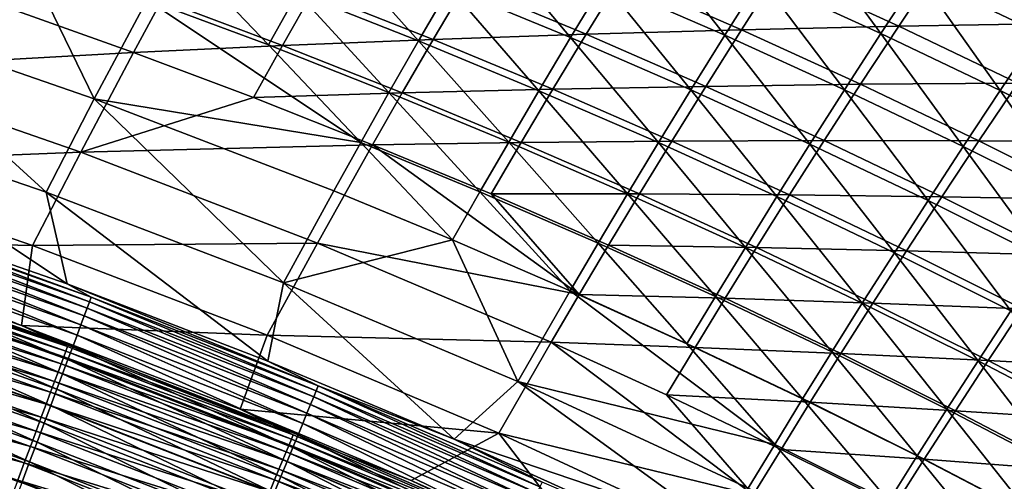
# Model space of a CAD drawing. Header units: metres. Extents: x 0 to 1400, y -1400 to 0.
# Tile 293 of 338: x 1022 to 1076, y -152 to -127. Entities that reach past the tile are written whole.
import ezdxf

# ---------------------------------------------------------------- set-up
doc = ezdxf.new("R2010")
doc.units = ezdxf.units.M

msp = doc.modelspace()

# ---------------------------------------------------------------- linework, layer by layer
at = {"layer": 'None'}
for points in [[(1073.087402, -121.356125, -144.19429), (1077.443481, -127.739746, -172.102493), (1070.919067, -124.619759, -172.106033)], [(1073.087402, -121.356125, -144.19429), (1079.647217, -124.497505, -144.191177), (1077.443481, -127.739746, -172.102493)], [(1062.30835, -124.789925, -200.043137), (1064.340454, -121.612755, -172.109711), (1068.85083, -127.77726, -200.039108)], [(1068.85083, -127.77726, -200.039108), (1064.340454, -121.612755, -172.109711), (1070.919067, -124.619759, -172.106033)], [(1045.435791, -125.265617, -255.973373), (1047.207642, -122.260429, -228.004379), (1052.006592, -127.993942, -255.968719)], [(1052.006592, -127.993942, -255.968719), (1047.207642, -122.260429, -228.004379), (1053.814575, -125.005653, -227.999832)], [(1060.372437, -127.862518, -227.995422), (1053.814575, -125.005653, -227.999832), (1055.714233, -121.914902, -200.047302)], [(1055.714233, -121.914902, -200.047302), (1062.30835, -124.789925, -200.043137), (1060.372437, -127.862518, -227.995422)], [(1038.818359, -122.648277, -255.978165), (1043.75, -128.171051, -283.955872), (1037.168091, -125.569641, -283.960602)], [(1038.818359, -122.648277, -255.978165), (1045.435791, -125.265617, -255.973373), (1043.75, -128.171051, -283.955872)], [(1030.541626, -123.078568, -283.965485), (1035.597412, -128.394531, -311.952576), (1029.005493, -125.918747, -311.957245)], [(1030.541626, -123.078568, -283.965485), (1037.168091, -125.569641, -283.960602), (1035.597412, -128.394531, -311.952576)], [(1022.371277, -123.552696, -311.962067), (1026.144165, -131.325607, -367.952698), (1012.962952, -126.7631, -367.960938)], [(1029.005493, -125.918747, -311.957245), (1026.144165, -131.325607, -367.952698), (1022.371277, -123.552696, -311.962067)], [(1078.485596, -127.226852, -143.757004), (1080.792358, -123.87529, -115.856621), (1071.991699, -124.110008, -143.760651)], [(1063.312744, -124.392944, -171.690491), (1054.75647, -124.721123, -199.642014), (1061.279785, -127.571938, -199.637146)], [(1069.822876, -127.375702, -171.686188), (1063.312744, -124.392944, -171.690491), (1061.279785, -127.571938, -199.637146)], [(1071.991699, -124.110008, -143.760651), (1063.312744, -124.392944, -171.690491), (1069.822876, -127.375702, -171.686188)], [(1078.485596, -127.226852, -143.757004), (1071.991699, -124.110008, -143.760651), (1069.822876, -127.375702, -171.686188)], [(1046.322144, -125.092514, -227.612457), (1038.006958, -125.506042, -255.598633), (1044.549072, -128.099243, -255.593155)], [(1052.855835, -127.813538, -227.607193), (1046.322144, -125.092514, -227.612457), (1044.549072, -128.099243, -255.593155)], [(1054.75647, -124.721123, -199.642014), (1046.322144, -125.092514, -227.612457), (1052.855835, -127.813538, -227.607193)], [(1052.006592, -127.993942, -255.968719), (1053.814575, -125.005653, -227.999832), (1058.52832, -130.83345, -255.964218)], [(1061.279785, -127.571938, -199.637146), (1054.75647, -124.721123, -199.642014), (1052.855835, -127.813538, -227.607193)], [(1053.814575, -125.005653, -227.999832), (1060.372437, -127.862518, -227.995422), (1058.52832, -130.83345, -255.964218)], [(1062.30835, -124.789925, -200.043137), (1066.878662, -130.831253, -227.99118), (1060.372437, -127.862518, -227.995422)], [(1062.30835, -124.789925, -200.043137), (1068.85083, -127.77726, -200.039108), (1066.878662, -130.831253, -227.99118)], [(1075.339355, -130.877151, -200.035233), (1068.85083, -127.77726, -200.039108), (1070.919067, -124.619759, -172.106033)], [(1070.919067, -124.619759, -172.106033), (1077.443481, -127.739746, -172.102493), (1075.339355, -130.877151, -200.035233)], [(1038.006958, -125.506042, -255.598633), (1029.806641, -125.961815, -283.59726), (1036.355469, -128.428864, -283.591766)], [(1037.168091, -125.569641, -283.960602), (1042.14502, -130.980194, -311.948029), (1035.597412, -128.394531, -311.952576)], [(1044.549072, -128.099243, -255.593155), (1038.006958, -125.506042, -255.598633), (1036.355469, -128.428864, -283.591766)], [(1037.168091, -125.569641, -283.960602), (1043.75, -128.171051, -283.955872), (1042.14502, -130.980194, -311.948029)], [(1043.75, -128.171051, -283.955872), (1045.435791, -125.265617, -255.973373), (1050.285278, -130.88298, -283.951263)], [(1050.285278, -130.88298, -283.951263), (1045.435791, -125.265617, -255.973373), (1052.006592, -127.993942, -255.968719)], [(1029.806641, -125.961815, -283.59726), (1021.714844, -126.461197, -311.605164), (1028.269409, -128.803482, -311.599823)], [(1040.615356, -133.696564, -339.94577), (1026.144165, -131.325607, -367.952698), (1029.005493, -125.918747, -311.957245)], [(1036.355469, -128.428864, -283.591766), (1029.806641, -125.961815, -283.59726), (1028.269409, -128.803482, -311.599823)], [(1035.597412, -128.394531, -311.952576), (1040.615356, -133.696564, -339.94577), (1029.005493, -125.918747, -311.957245)], [(1028.269409, -128.803482, -311.599823), (1021.714844, -126.461197, -311.605164), (1012.386963, -129.698395, -367.633026)], [(1010.449646, -131.900223, -423.953583), (1012.962952, -126.7631, -367.960938), (1023.52301, -136.396362, -423.947693)], [(1012.962952, -126.7631, -367.960938), (1026.144165, -131.325607, -367.952698), (1023.52301, -136.396362, -423.947693)], [(1078.485596, -127.226852, -143.757004), (1069.822876, -127.375702, -171.686188), (1076.281372, -130.471115, -171.682022)], [(1061.279785, -127.571938, -199.637146), (1052.855835, -127.813538, -227.607193), (1059.342896, -130.646149, -227.602081)], [(1067.753906, -130.534973, -199.632431), (1061.279785, -127.571938, -199.637146), (1059.342896, -130.646149, -227.602081)], [(1069.822876, -127.375702, -171.686188), (1061.279785, -127.571938, -199.637146), (1067.753906, -130.534973, -199.632431)], [(1068.85083, -127.77726, -200.039108), (1073.331055, -133.912048, -227.987076), (1066.878662, -130.831253, -227.99118)], [(1076.281372, -130.471115, -171.682022), (1069.822876, -127.375702, -171.686188), (1067.753906, -130.534973, -199.632431)], [(1073.331055, -133.912048, -227.987076), (1068.85083, -127.77726, -200.039108), (1075.339355, -130.877151, -200.035233)], [(1077.443481, -127.739746, -172.102493), (1081.771484, -134.089813, -200.031525), (1075.339355, -130.877151, -200.035233)], [(1044.549072, -128.099243, -255.593155), (1036.355469, -128.428864, -283.591766), (1042.862061, -131.006119, -283.586395)], [(1042.14502, -130.980194, -311.948029), (1043.75, -128.171051, -283.955872), (1048.645752, -133.675934, -311.943634)], [(1051.046753, -130.803329, -255.58783), (1044.549072, -128.099243, -255.593155), (1042.862061, -131.006119, -283.586395)], [(1048.645752, -133.675934, -311.943634), (1043.75, -128.171051, -283.955872), (1050.285278, -130.88298, -283.951263)], [(1052.855835, -127.813538, -227.607193), (1044.549072, -128.099243, -255.593155), (1051.046753, -130.803329, -255.58783)], [(1056.771484, -133.705612, -283.946808), (1050.285278, -130.88298, -283.951263), (1052.006592, -127.993942, -255.968719)], [(1059.342896, -130.646149, -227.602081), (1052.855835, -127.813538, -227.607193), (1051.046753, -130.803329, -255.58783)], [(1052.006592, -127.993942, -255.968719), (1058.52832, -130.83345, -255.964218), (1056.771484, -133.705612, -283.946808)], [(1058.52832, -130.83345, -255.964218), (1060.372437, -127.862518, -227.995422), (1064.998535, -133.784332, -255.959869)], [(1060.372437, -127.862518, -227.995422), (1066.878662, -130.831253, -227.99118), (1064.998535, -133.784332, -255.959869)], [(1028.269409, -128.803482, -311.599823), (1012.386963, -129.698395, -367.633026), (1025.406982, -134.214096, -367.624512)], [(1034.783813, -131.255249, -311.594635), (1028.269409, -128.803482, -311.599823), (1025.406982, -134.214096, -367.624512)], [(1036.355469, -128.428864, -283.591766), (1028.269409, -128.803482, -311.599823), (1034.783813, -131.255249, -311.594635)], [(1042.862061, -131.006119, -283.586395), (1036.355469, -128.428864, -283.591766), (1034.783813, -131.255249, -311.594635)], [(1035.597412, -128.394531, -311.952576), (1042.14502, -130.980194, -311.948029), (1040.615356, -133.696564, -339.94577)], [(1025.406982, -134.214096, -367.624512), (1012.386963, -129.698395, -367.633026), (1009.875305, -134.840546, -423.667816)], [(1040.615356, -133.696564, -339.94577), (1042.14502, -130.980194, -311.948029), (1047.08313, -136.375977, -339.94165)], [(1047.08313, -136.375977, -339.94165), (1042.14502, -130.980194, -311.948029), (1048.645752, -133.675934, -311.943634)], [(1051.046753, -130.803329, -255.58783), (1042.862061, -131.006119, -283.586395), (1049.324219, -133.693771, -283.581177)], [(1050.285278, -130.88298, -283.951263), (1055.097534, -136.481873, -311.939362), (1048.645752, -133.675934, -311.943634)], [(1057.497681, -133.61853, -255.582657), (1051.046753, -130.803329, -255.58783), (1049.324219, -133.693771, -283.581177)], [(1055.097534, -136.481873, -311.939362), (1050.285278, -130.88298, -283.951263), (1056.771484, -133.705612, -283.946808)], [(1059.342896, -130.646149, -227.602081), (1051.046753, -130.803329, -255.58783), (1057.497681, -133.61853, -255.582657)], [(1058.52832, -130.83345, -255.964218), (1063.206421, -136.639114, -283.942535), (1056.771484, -133.705612, -283.946808)], [(1065.780762, -133.590515, -227.597122), (1059.342896, -130.646149, -227.602081), (1057.497681, -133.61853, -255.582657)], [(1058.52832, -130.83345, -255.964218), (1064.998535, -133.784332, -255.959869), (1063.206421, -136.639114, -283.942535)], [(1067.753906, -130.534973, -199.632431), (1059.342896, -130.646149, -227.602081), (1065.780762, -133.590515, -227.597122)], [(1066.878662, -130.831253, -227.99118), (1071.415161, -136.846786, -255.955688), (1064.998535, -133.784332, -255.959869)], [(1074.176514, -133.610229, -199.627869), (1067.753906, -130.534973, -199.632431), (1065.780762, -133.590515, -227.597122)], [(1066.878662, -130.831253, -227.99118), (1073.331055, -133.912048, -227.987076), (1071.415161, -136.846786, -255.955688)], [(1074.176514, -133.610229, -199.627869), (1076.281372, -130.471115, -171.682022), (1067.753906, -130.534973, -199.632431)], [(1079.727295, -137.105148, -227.983154), (1073.331055, -133.912048, -227.987076), (1075.339355, -130.877151, -200.035233)], [(1082.685669, -133.679092, -171.678009), (1076.281372, -130.471115, -171.682022), (1074.176514, -133.610229, -199.627869)], [(1075.339355, -130.877151, -200.035233), (1081.771484, -134.089813, -200.031525), (1079.727295, -137.105148, -227.983154)], [(1023.52301, -136.396362, -423.947693), (1026.144165, -131.325607, -367.952698), (1036.425415, -141.324814, -423.942078)], [(1041.255981, -133.816742, -311.589539), (1034.783813, -131.255249, -311.594635), (1025.406982, -134.214096, -367.624512)], [(1026.144165, -131.325607, -367.952698), (1039.155884, -136.323639, -367.944916), (1036.425415, -141.324814, -423.942078)], [(1039.155884, -136.323639, -367.944916), (1026.144165, -131.325607, -367.952698), (1040.615356, -133.696564, -339.94577)], [(1042.862061, -131.006119, -283.586395), (1034.783813, -131.255249, -311.594635), (1041.255981, -133.816742, -311.589539)], [(1049.324219, -133.693771, -283.581177), (1042.862061, -131.006119, -283.586395), (1041.255981, -133.816742, -311.589539)], [(1010.112, -136.317764, -469.019867), (1010.449646, -131.900223, -423.953583), (1024.676758, -141.37825, -468.996429)], [(1010.449646, -131.900223, -423.953583), (1023.52301, -136.396362, -423.947693), (1024.676758, -141.37825, -468.996429)], [(1057.497681, -133.61853, -255.582657), (1049.324219, -133.693771, -283.581177), (1055.739746, -136.49202, -283.576111)], [(1063.899536, -136.544983, -255.577652), (1057.497681, -133.61853, -255.582657), (1055.739746, -136.49202, -283.576111)], [(1065.780762, -133.590515, -227.597122), (1057.497681, -133.61853, -255.582657), (1063.899536, -136.544983, -255.577652)], [(1072.167236, -136.646622, -227.592346), (1065.780762, -133.590515, -227.597122), (1063.899536, -136.544983, -255.577652)], [(1074.176514, -133.610229, -199.627869), (1065.780762, -133.590515, -227.597122), (1072.167236, -136.646622, -227.592346)], [(1080.545044, -136.797607, -199.623489), (1074.176514, -133.610229, -199.627869), (1072.167236, -136.646622, -227.592346)], [(1080.545044, -136.797607, -199.623489), (1082.685669, -133.679092, -171.678009), (1074.176514, -133.610229, -199.627869)], [(1041.255981, -133.816742, -311.589539), (1025.406982, -134.214096, -367.624512), (1038.265991, -139.163971, -367.616425)], [(1041.255981, -133.816742, -311.589539), (1038.265991, -139.163971, -367.616425), (1052.468506, -141.954498, -339.591309)], [(1039.155884, -136.323639, -367.944916), (1040.615356, -133.696564, -339.94577), (1045.592529, -138.986298, -367.941193)], [(1045.592529, -138.986298, -367.941193), (1040.615356, -133.696564, -339.94577), (1047.08313, -136.375977, -339.94165)], [(1049.324219, -133.693771, -283.581177), (1041.255981, -133.816742, -311.589539), (1047.683716, -136.488144, -311.584625)], [(1047.683716, -136.488144, -311.584625), (1041.255981, -133.816742, -311.589539), (1052.468506, -141.954498, -339.591309)], [(1048.645752, -133.675934, -311.943634), (1053.501953, -139.165115, -339.937683), (1047.08313, -136.375977, -339.94165)], [(1055.739746, -136.49202, -283.576111), (1049.324219, -133.693771, -283.581177), (1047.683716, -136.488144, -311.584625)], [(1055.097534, -136.481873, -311.939362), (1053.501953, -139.165115, -339.937683), (1048.645752, -133.675934, -311.943634)], [(1061.498047, -139.398178, -311.935242), (1055.097534, -136.481873, -311.939362), (1056.771484, -133.705612, -283.946808)], [(1056.771484, -133.705612, -283.946808), (1063.206421, -136.639114, -283.942535), (1061.498047, -139.398178, -311.935242)], [(1064.998535, -133.784332, -255.959869), (1069.587646, -139.68367, -283.938385), (1063.206421, -136.639114, -283.942535)], [(1064.998535, -133.784332, -255.959869), (1071.415161, -136.846786, -255.955688), (1069.587646, -139.68367, -283.938385)], [(1073.331055, -133.912048, -227.987076), (1077.775635, -140.021011, -255.951675), (1071.415161, -136.846786, -255.955688)], [(1077.775635, -140.021011, -255.951675), (1073.331055, -133.912048, -227.987076), (1079.727295, -137.105148, -227.983154)], [(1022.787659, -139.290298, -423.663025), (1025.406982, -134.214096, -367.624512), (1009.875305, -134.840546, -423.667816)], [(1025.406982, -134.214096, -367.624512), (1022.787659, -139.290298, -423.663025), (1038.265991, -139.163971, -367.616425)], [(1009.875305, -134.840546, -423.667816), (1008.580505, -138.960403, -468.741119), (1022.787659, -139.290298, -423.663025)], [(1010.112, -136.317764, -469.019867), (1025.979614, -142.09877, -470.720398), (1013.510193, -137.678253, -470.73996)], [(1010.112, -136.317764, -469.019867), (1024.676758, -141.37825, -468.996429), (1025.979614, -142.09877, -470.720398)], [(1036.425415, -141.324814, -423.942078), (1039.155884, -136.323639, -367.944916), (1045.592529, -138.986298, -367.941193)], [(1024.676758, -141.37825, -468.996429), (1023.52301, -136.396362, -423.947693), (1035.572632, -145.579498, -468.978241)], [(1023.52301, -136.396362, -423.947693), (1036.425415, -141.324814, -423.942078), (1035.572632, -145.579498, -468.978241)], [(1047.08313, -136.375977, -339.94165), (1051.980103, -141.758209, -367.937592), (1045.592529, -138.986298, -367.941193)], [(1053.501953, -139.165115, -339.937683), (1051.980103, -141.758209, -367.937592), (1047.08313, -136.375977, -339.94165)], [(1055.739746, -136.49202, -283.576111), (1047.683716, -136.488144, -311.584625), (1054.064819, -139.269669, -311.579834)], [(1054.064819, -139.269669, -311.579834), (1047.683716, -136.488144, -311.584625), (1052.468506, -141.954498, -339.591309)], [(1053.501953, -139.165115, -339.937683), (1055.097534, -136.481873, -311.939362), (1059.869385, -142.064117, -339.933838)], [(1062.106201, -139.401047, -283.571198), (1055.739746, -136.49202, -283.576111), (1054.064819, -139.269669, -311.579834)], [(1059.869385, -142.064117, -339.933838), (1055.097534, -136.481873, -311.939362), (1061.498047, -139.398178, -311.935242)], [(1063.899536, -136.544983, -255.577652), (1055.739746, -136.49202, -283.576111), (1062.106201, -139.401047, -283.571198)], [(1063.206421, -136.639114, -283.942535), (1067.844971, -142.425018, -311.931305), (1061.498047, -139.398178, -311.935242)], [(1070.250122, -139.582672, -255.572815), (1063.899536, -136.544983, -255.577652), (1062.106201, -139.401047, -283.571198)], [(1063.206421, -136.639114, -283.942535), (1069.587646, -139.68367, -283.938385), (1067.844971, -142.425018, -311.931305)], [(1070.250122, -139.582672, -255.572815), (1072.167236, -136.646622, -227.592346), (1063.899536, -136.544983, -255.577652)], [(1071.415161, -136.846786, -255.955688), (1075.912842, -142.839462, -283.934418), (1069.587646, -139.68367, -283.938385)], [(1078.499878, -139.814362, -227.587738), (1072.167236, -136.646622, -227.592346), (1070.250122, -139.582672, -255.572815)], [(1071.415161, -136.846786, -255.955688), (1077.775635, -140.021011, -255.951675), (1075.912842, -142.839462, -283.934418)], [(1072.167236, -136.646622, -227.592346), (1078.499878, -139.814362, -227.587738), (1080.545044, -136.797607, -199.623489)], [(1013.419556, -137.947189, -472.467743), (1013.510193, -137.678253, -470.73996), (1025.880493, -142.363907, -472.448975)], [(1013.510193, -137.678253, -470.73996), (1025.979614, -142.09877, -470.720398), (1025.880493, -142.363907, -472.448975)], [(1013.162231, -138.710999, -475.883057), (1013.303467, -138.291779, -474.183533), (1025.598755, -143.117706, -475.865997)], [(1025.753418, -142.703888, -474.165619), (1013.303467, -138.291779, -474.183533), (1013.419556, -137.947189, -472.467743)], [(1013.303467, -138.291779, -474.183533), (1025.753418, -142.703888, -474.165619), (1025.598755, -143.117706, -475.865997)], [(1025.880493, -142.363907, -472.448975), (1025.753418, -142.703888, -474.165619), (1013.419556, -137.947189, -472.467743)], [(1022.19519, -143.649826, -468.720825), (1008.580505, -138.960403, -468.741119), (1024.695313, -144.790726, -470.306152)], [(1024.695313, -144.790726, -470.306152), (1008.580505, -138.960403, -468.741119), (1012.299377, -140.405319, -470.324188)], [(1008.580505, -138.960403, -468.741119), (1022.19519, -143.649826, -468.720825), (1022.787659, -139.290298, -423.663025)], [(1025.41687, -143.604324, -477.545868), (1012.996216, -139.203812, -477.562012), (1013.162231, -138.710999, -475.883057)], [(1025.598755, -143.117706, -475.865997), (1025.41687, -143.604324, -477.545868), (1013.162231, -138.710999, -475.883057)], [(1045.592529, -138.986298, -367.941193), (1049.13916, -146.686447, -423.936798), (1036.425415, -141.324814, -423.942078)], [(1051.980103, -141.758209, -367.937592), (1049.13916, -146.686447, -423.936798), (1045.592529, -138.986298, -367.941193)], [(1012.805664, -139.769211, -479.216156), (1012.996216, -139.203812, -477.562012), (1025.20813, -144.162766, -479.200897)], [(1012.996216, -139.203812, -477.562012), (1025.41687, -143.604324, -477.545868), (1025.20813, -144.162766, -479.200897)], [(1022.787659, -139.290298, -423.663025), (1022.19519, -143.649826, -468.720825), (1035.537354, -144.170822, -423.658508)], [(1038.265991, -139.163971, -367.616425), (1022.787659, -139.290298, -423.663025), (1035.537354, -144.170822, -423.658508)], [(1038.265991, -139.163971, -367.616425), (1035.537354, -144.170822, -423.658508), (1050.946411, -144.549683, -367.608765)], [(1052.468506, -141.954498, -339.591309), (1038.265991, -139.163971, -367.616425), (1050.946411, -144.549683, -367.608765)], [(1051.980103, -141.758209, -367.937592), (1053.501953, -139.165115, -339.937683), (1058.316284, -144.639511, -367.934113)], [(1060.396973, -142.161438, -311.575195), (1054.064819, -139.269669, -311.579834), (1052.468506, -141.954498, -339.591309)], [(1053.501953, -139.165115, -339.937683), (1059.869385, -142.064117, -339.933838), (1058.316284, -144.639511, -367.934113)], [(1062.106201, -139.401047, -283.571198), (1054.064819, -139.269669, -311.579834), (1060.396973, -142.161438, -311.575195)], [(1066.183228, -145.073135, -339.930145), (1059.869385, -142.064117, -339.933838), (1061.498047, -139.398178, -311.935242)], [(1068.421509, -142.420776, -283.566467), (1062.106201, -139.401047, -283.571198), (1060.396973, -142.161438, -311.575195)], [(1061.498047, -139.398178, -311.935242), (1067.844971, -142.425018, -311.931305), (1066.183228, -145.073135, -339.930145)], [(1070.250122, -139.582672, -255.572815), (1062.106201, -139.401047, -283.571198), (1068.421509, -142.420776, -283.566467)], [(1012.805664, -139.769211, -479.216156), (1024.973022, -144.792007, -480.826782), (1012.591064, -140.406174, -480.841125)], [(1012.805664, -139.769211, -479.216156), (1025.20813, -144.162766, -479.200897), (1024.973022, -144.792007, -480.826782)], [(1069.587646, -139.68367, -283.938385), (1074.135864, -145.562561, -311.92749), (1067.844971, -142.425018, -311.931305)], [(1076.546997, -142.731491, -255.568146), (1070.250122, -139.582672, -255.572815), (1068.421509, -142.420776, -283.566467)], [(1069.587646, -139.68367, -283.938385), (1075.912842, -142.839462, -283.934418), (1074.135864, -145.562561, -311.92749)], [(1076.546997, -142.731491, -255.568146), (1078.499878, -139.814362, -227.587738), (1070.250122, -139.582672, -255.572815)], [(1012.216064, -140.653076, -471.915619), (1024.695313, -144.790726, -470.306152), (1012.299377, -140.405319, -470.324188)], [(1024.71167, -145.491028, -482.41925), (1012.352661, -141.113678, -482.432648), (1012.591064, -140.406174, -480.841125)], [(1012.591064, -140.406174, -480.841125), (1024.973022, -144.792007, -480.826782), (1024.71167, -145.491028, -482.41925)], [(1024.487305, -145.348206, -473.479492), (1012.109314, -140.970535, -473.496002), (1011.979492, -141.356735, -475.061371)], [(1012.352661, -141.113678, -482.432648), (1024.424805, -146.258636, -483.974213), (1012.090942, -141.890503, -483.986725)], [(1024.604126, -145.034988, -471.898315), (1012.216064, -140.653076, -471.915619), (1012.109314, -140.970535, -473.496002)], [(1024.604126, -145.034988, -471.898315), (1012.109314, -140.970535, -473.496002), (1024.487305, -145.348206, -473.479492)], [(1024.695313, -144.790726, -470.306152), (1012.216064, -140.653076, -471.915619), (1024.604126, -145.034988, -471.898315)], [(1024.424805, -146.258636, -483.974213), (1012.352661, -141.113678, -482.432648), (1024.71167, -145.491028, -482.41925)], [(1011.826843, -141.81076, -476.607849), (1024.345093, -145.729446, -475.045685), (1011.979492, -141.356735, -475.061371)], [(1011.979492, -141.356735, -475.061371), (1024.345093, -145.729446, -475.045685), (1024.487305, -145.348206, -473.479492)], [(1024.676758, -141.37825, -468.996429), (1038.300537, -146.925262, -470.700531), (1025.979614, -142.09877, -470.720398)], [(1024.676758, -141.37825, -468.996429), (1035.572632, -145.579498, -468.978241), (1038.300537, -146.925262, -470.700531)], [(1035.572632, -145.579498, -468.978241), (1036.425415, -141.324814, -423.942078), (1045.683716, -149.813354, -468.96109)], [(1036.425415, -141.324814, -423.942078), (1049.13916, -146.686447, -423.936798), (1045.683716, -149.813354, -468.96109)], [(1011.651733, -142.331665, -478.131409), (1024.177856, -146.177765, -476.592957), (1011.826843, -141.81076, -476.607849)], [(1012.090942, -141.890503, -483.986725), (1024.112915, -147.092865, -485.488617), (1011.806458, -142.73465, -485.500214)], [(1011.826843, -141.81076, -476.607849), (1024.177856, -146.177765, -476.592957), (1024.345093, -145.729446, -475.045685)], [(1012.090942, -141.890503, -483.986725), (1024.424805, -146.258636, -483.974213), (1024.112915, -147.092865, -485.488617)], [(1025.979614, -142.09877, -470.720398), (1038.192993, -147.186249, -472.429932), (1025.880493, -142.363907, -472.448975)], [(1025.979614, -142.09877, -470.720398), (1038.300537, -146.925262, -470.700531), (1038.192993, -147.186249, -472.429932)], [(1049.13916, -146.686447, -423.936798), (1051.980103, -141.758209, -367.937592), (1063.087769, -150.098999, -395.930298)], [(1058.767578, -144.828918, -339.587067), (1052.468506, -141.954498, -339.591309), (1050.946411, -144.549683, -367.608765)], [(1051.980103, -141.758209, -367.937592), (1058.316284, -144.639511, -367.934113), (1063.087769, -150.098999, -395.930298)], [(1060.396973, -142.161438, -311.575195), (1052.468506, -141.954498, -339.591309), (1058.767578, -144.828918, -339.587067)], [(1058.316284, -144.639511, -367.934113), (1059.869385, -142.064117, -339.933838), (1064.598755, -147.630325, -367.930756)], [(1066.677856, -145.163376, -311.570709), (1060.396973, -142.161438, -311.575195), (1058.767578, -144.828918, -339.587067)], [(1064.598755, -147.630325, -367.930756), (1059.869385, -142.064117, -339.933838), (1066.183228, -145.073135, -339.930145)], [(1066.677856, -145.163376, -311.570709), (1068.421509, -142.420776, -283.566467), (1060.396973, -142.161438, -311.575195)], [(1011.454407, -142.918472, -479.628143), (1023.985962, -146.692261, -478.117371), (1011.651733, -142.331665, -478.131409)], [(1011.806458, -142.73465, -485.500214), (1023.777039, -147.991562, -486.959656), (1011.500061, -143.643951, -486.970367)], [(1011.651733, -142.331665, -478.131409), (1023.985962, -146.692261, -478.117371), (1024.177856, -146.177765, -476.592957)], [(1011.806458, -142.73465, -485.500214), (1024.112915, -147.092865, -485.488617), (1023.777039, -147.991562, -486.959656)], [(1025.598755, -143.117706, -475.865997), (1025.753418, -142.703888, -474.165619), (1037.886841, -147.929047, -475.848694)], [(1025.753418, -142.703888, -474.165619), (1025.880493, -142.363907, -472.448975), (1038.054932, -147.521179, -474.14743)], [(1025.753418, -142.703888, -474.165619), (1038.054932, -147.521179, -474.14743), (1037.886841, -147.929047, -475.848694)], [(1025.880493, -142.363907, -472.448975), (1038.192993, -147.186249, -472.429932), (1038.054932, -147.521179, -474.14743)], [(1067.844971, -142.425018, -311.931305), (1072.441162, -148.192322, -339.926605), (1066.183228, -145.073135, -339.930145)], [(1074.683228, -145.551102, -283.56192), (1068.421509, -142.420776, -283.566467), (1066.677856, -145.163376, -311.570709)], [(1067.844971, -142.425018, -311.931305), (1074.135864, -145.562561, -311.92749), (1072.441162, -148.192322, -339.926605)], [(1068.421509, -142.420776, -283.566467), (1074.683228, -145.551102, -283.56192), (1076.546997, -142.731491, -255.568146)], [(1074.683228, -145.551102, -283.56192), (1082.787842, -145.991333, -255.56369), (1076.546997, -142.731491, -255.568146)], [(1011.235291, -143.570282, -481.094086), (1023.769653, -147.271973, -479.61496), (1011.454407, -142.918472, -479.628143)], [(1011.454407, -142.918472, -479.628143), (1023.769653, -147.271973, -479.61496), (1023.985962, -146.692261, -478.117371)], [(1037.689087, -148.408859, -477.529449), (1025.41687, -143.604324, -477.545868), (1025.598755, -143.117706, -475.865997)], [(1037.886841, -147.929047, -475.848694), (1037.689087, -148.408859, -477.529449), (1025.598755, -143.117706, -475.865997)], [(1075.912842, -142.839462, -283.934418), (1080.368774, -148.810959, -311.923859), (1074.135864, -145.562561, -311.92749)], [(1010.994629, -144.28595, -482.525482), (1023.529419, -147.91597, -481.081726), (1011.235291, -143.570282, -481.094086)], [(1023.417786, -148.95256, -488.38446), (1011.172485, -144.616226, -488.394287), (1011.500061, -143.643951, -486.970367)], [(1011.235291, -143.570282, -481.094086), (1023.529419, -147.91597, -481.081726), (1023.769653, -147.271973, -479.61496)], [(1011.500061, -143.643951, -486.970367), (1023.777039, -147.991562, -486.959656), (1023.417786, -148.95256, -488.38446)], [(1036.943237, -149.579849, -470.287872), (1034.065186, -148.193085, -468.702515), (1022.19519, -143.649826, -468.720825)], [(1036.943237, -149.579849, -470.287872), (1022.19519, -143.649826, -468.720825), (1024.695313, -144.790726, -470.306152)], [(1022.19519, -143.649826, -468.720825), (1034.065186, -148.193085, -468.702515), (1035.537354, -144.170822, -423.658508)], [(1025.20813, -144.162766, -479.200897), (1025.41687, -143.604324, -477.545868), (1037.462036, -148.95961, -479.185394)], [(1037.462036, -148.95961, -479.185394), (1025.41687, -143.604324, -477.545868), (1037.689087, -148.408859, -477.529449)], [(1023.265564, -148.623169, -482.513977), (1010.994629, -144.28595, -482.525482), (1010.733154, -145.06366, -483.919525)], [(1023.529419, -147.91597, -481.081726), (1010.994629, -144.28595, -482.525482), (1023.265564, -148.623169, -482.513977)], [(1025.20813, -144.162766, -479.200897), (1037.206177, -149.580307, -480.812195), (1024.973022, -144.792007, -480.826782)], [(1025.20813, -144.162766, -479.200897), (1037.462036, -148.95961, -479.185394), (1037.206177, -149.580307, -480.812195)], [(1035.537354, -144.170822, -423.658508), (1034.065186, -148.193085, -468.702515), (1048.106934, -149.483658, -423.654297)], [(1050.946411, -144.549683, -367.608765), (1035.537354, -144.170822, -423.658508), (1048.106934, -149.483658, -423.654297)], [(1023.036133, -149.973694, -489.760223), (1010.824341, -145.649292, -489.769165), (1011.172485, -144.616226, -488.394287)], [(1023.036133, -149.973694, -489.760223), (1011.172485, -144.616226, -488.394287), (1023.417786, -148.95256, -488.38446)], [(1036.943237, -149.579849, -470.287872), (1024.695313, -144.790726, -470.306152), (1024.604126, -145.034988, -471.898315)], [(1024.973022, -144.792007, -480.826782), (1036.921875, -150.269943, -482.405579), (1024.71167, -145.491028, -482.41925)], [(1024.973022, -144.792007, -480.826782), (1037.206177, -149.580307, -480.812195), (1036.921875, -150.269943, -482.405579)], [(1050.946411, -144.549683, -367.608765), (1048.106934, -149.483658, -423.654297), (1061.919678, -152.843521, -395.625336)], [(1058.767578, -144.828918, -339.587067), (1050.946411, -144.549683, -367.608765), (1057.214111, -147.406342, -367.605133)], [(1057.214111, -147.406342, -367.605133), (1050.946411, -144.549683, -367.608765), (1061.919678, -152.843521, -395.625336)], [(1065.015503, -147.812988, -339.583008), (1058.767578, -144.828918, -339.587067), (1057.214111, -147.406342, -367.605133)], [(1058.316284, -144.639511, -367.934113), (1064.598755, -147.630325, -367.930756), (1063.087769, -150.098999, -395.930298)], [(1066.677856, -145.163376, -311.570709), (1058.767578, -144.828918, -339.587067), (1065.015503, -147.812988, -339.583008)], [(1010.451477, -145.901382, -485.273621), (1022.978821, -149.391754, -483.908875), (1010.733154, -145.06366, -483.919525)], [(1010.733154, -145.06366, -483.919525), (1022.978821, -149.391754, -483.908875), (1023.265564, -148.623169, -482.513977)], [(1024.345093, -145.729446, -475.045685), (1036.717407, -150.128876, -473.462738), (1024.487305, -145.348206, -473.479492)], [(1036.84436, -149.820313, -471.880798), (1024.604126, -145.034988, -471.898315), (1024.487305, -145.348206, -473.479492)], [(1024.487305, -145.348206, -473.479492), (1036.717407, -150.128876, -473.462738), (1036.84436, -149.820313, -471.880798)], [(1036.943237, -149.579849, -470.287872), (1024.604126, -145.034988, -471.898315), (1036.84436, -149.820313, -471.880798)], [(1070.825439, -150.730774, -367.927551), (1064.598755, -147.630325, -367.930756), (1066.183228, -145.073135, -339.930145)], [(1072.905273, -148.275391, -311.566406), (1066.677856, -145.163376, -311.570709), (1065.015503, -147.812988, -339.583008)], [(1066.183228, -145.073135, -339.930145), (1072.441162, -148.192322, -339.926605), (1070.825439, -150.730774, -367.927551)], [(1072.905273, -148.275391, -311.566406), (1074.683228, -145.551102, -283.56192), (1066.677856, -145.163376, -311.570709)], [(1010.15033, -146.797119, -486.585175), (1022.669922, -150.219711, -485.263794), (1010.451477, -145.901382, -485.273621)], [(1010.451477, -145.901382, -485.273621), (1022.669922, -150.219711, -485.263794), (1022.978821, -149.391754, -483.908875)], [(1010.456482, -146.740952, -491.092224), (1010.824341, -145.649292, -489.769165), (1022.632751, -151.052811, -491.084106)], [(1010.824341, -145.649292, -489.769165), (1023.036133, -149.973694, -489.760223), (1022.632751, -151.052811, -491.084106)], [(1024.177856, -146.177765, -476.592957), (1036.562744, -150.504639, -475.029755), (1024.345093, -145.729446, -475.045685)], [(1024.345093, -145.729446, -475.045685), (1036.562744, -150.504639, -475.029755), (1036.717407, -150.128876, -473.462738)], [(1036.609741, -151.027359, -483.961456), (1024.424805, -146.258636, -483.974213), (1024.71167, -145.491028, -482.41925)], [(1024.71167, -145.491028, -482.41925), (1036.921875, -150.269943, -482.405579), (1036.609741, -151.027359, -483.961456)], [(1035.572632, -145.579498, -468.978241), (1045.683716, -149.813354, -468.96109), (1038.300537, -146.925262, -470.700531)], [(1074.135864, -145.562561, -311.92749), (1078.641113, -151.421799, -339.923248), (1072.441162, -148.192322, -339.926605)], [(1072.905273, -148.275391, -311.566406), (1080.888916, -148.791916, -283.557556), (1074.683228, -145.551102, -283.56192)], [(1074.135864, -145.562561, -311.92749), (1080.368774, -148.810959, -311.923859), (1078.641113, -151.421799, -339.923248)], [(1080.888916, -148.791916, -283.557556), (1082.787842, -145.991333, -255.56369), (1074.683228, -145.551102, -283.56192)], [(1023.985962, -146.692261, -478.117371), (1036.380859, -150.946686, -476.57785), (1024.177856, -146.177765, -476.592957)], [(1024.424805, -146.258636, -483.974213), (1036.270386, -151.850586, -485.476776), (1024.112915, -147.092865, -485.488617)], [(1024.177856, -146.177765, -476.592957), (1036.380859, -150.946686, -476.57785), (1036.562744, -150.504639, -475.029755)], [(1036.270386, -151.850586, -485.476776), (1024.424805, -146.258636, -483.974213), (1036.609741, -151.027359, -483.961456)], [(1009.830322, -147.748871, -487.851563), (1022.3396, -151.105072, -486.576141), (1010.15033, -146.797119, -486.585175)], [(1010.456482, -146.740952, -491.092224), (1022.208496, -152.187759, -492.353271), (1010.069641, -147.889023, -492.360596)], [(1010.15033, -146.797119, -486.585175), (1022.3396, -151.105072, -486.576141), (1022.669922, -150.219711, -485.263794)], [(1010.456482, -146.740952, -491.092224), (1022.632751, -151.052811, -491.084106), (1022.208496, -152.187759, -492.353271)], [(1023.769653, -147.271973, -479.61496), (1036.171997, -151.454102, -478.103088), (1023.985962, -146.692261, -478.117371)], [(1023.985962, -146.692261, -478.117371), (1036.171997, -151.454102, -478.103088), (1036.380859, -150.946686, -476.57785)], [(1038.300537, -146.925262, -470.700531), (1050.3396, -152.416794, -472.410889), (1038.192993, -147.186249, -472.429932)], [(1038.300537, -146.925262, -470.700531), (1045.683716, -149.813354, -468.96109), (1050.455566, -152.160278, -470.680695)], [(1050.455566, -152.160278, -470.680695), (1050.3396, -152.416794, -472.410889), (1038.300537, -146.925262, -470.700531)], [(1045.683716, -149.813354, -468.96109), (1049.13916, -146.686447, -423.936798), (1060.269409, -154.782639, -451.93985)], [(1049.13916, -146.686447, -423.936798), (1061.646118, -152.482086, -423.931824), (1060.269409, -154.782639, -451.93985)], [(1061.646118, -152.482086, -423.931824), (1049.13916, -146.686447, -423.936798), (1063.087769, -150.098999, -395.930298)], [(1023.529419, -147.91597, -481.081726), (1035.936768, -152.025955, -479.601532), (1023.769653, -147.271973, -479.61496)], [(1023.769653, -147.271973, -479.61496), (1035.936768, -152.025955, -479.601532), (1036.171997, -151.454102, -478.103088)], [(1024.112915, -147.092865, -485.488617), (1035.904785, -152.737503, -486.94873), (1023.777039, -147.991562, -486.959656)], [(1024.112915, -147.092865, -485.488617), (1036.270386, -151.850586, -485.476776), (1035.904785, -152.737503, -486.94873)], [(1037.886841, -147.929047, -475.848694), (1038.054932, -147.521179, -474.14743), (1050.008911, -153.147614, -475.831329)], [(1038.192993, -147.186249, -472.429932), (1050.190552, -152.746231, -474.129211), (1038.054932, -147.521179, -474.14743)], [(1038.054932, -147.521179, -474.14743), (1050.190552, -152.746231, -474.129211), (1050.008911, -153.147614, -475.831329)], [(1038.192993, -147.186249, -472.429932), (1050.3396, -152.416794, -472.410889), (1050.190552, -152.746231, -474.129211)], [(1063.430664, -150.372147, -367.601624), (1065.015503, -147.812988, -339.583008), (1057.214111, -147.406342, -367.605133)], [(1063.430664, -150.372147, -367.601624), (1057.214111, -147.406342, -367.605133), (1061.919678, -152.843521, -395.625336)], [(1009.830322, -147.748871, -487.851563), (1021.988647, -152.045853, -487.843323), (1022.3396, -151.105072, -486.576141)], [(1010.069641, -147.889023, -492.360596), (1022.208496, -152.187759, -492.353271), (1021.764221, -153.376373, -493.564941)], [(1035.675293, -152.661331, -481.069153), (1023.529419, -147.91597, -481.081726), (1023.265564, -148.623169, -482.513977)], [(1023.777039, -147.991562, -486.959656), (1035.513794, -153.685989, -488.37442), (1023.417786, -148.95256, -488.38446)], [(1035.936768, -152.025955, -479.601532), (1023.529419, -147.91597, -481.081726), (1035.675293, -152.661331, -481.069153)], [(1023.777039, -147.991562, -486.959656), (1035.904785, -152.737503, -486.94873), (1035.513794, -153.685989, -488.37442)], [(1049.795288, -153.619949, -477.51297), (1037.689087, -148.408859, -477.529449), (1037.886841, -147.929047, -475.848694)], [(1050.008911, -153.147614, -475.831329), (1049.795288, -153.619949, -477.51297), (1037.886841, -147.929047, -475.848694)], [(1063.087769, -150.098999, -395.930298), (1064.598755, -147.630325, -367.930756), (1069.285156, -153.180099, -395.92746)], [(1071.209839, -150.90657, -339.579102), (1065.015503, -147.812988, -339.583008), (1063.430664, -150.372147, -367.601624)], [(1069.285156, -153.180099, -395.92746), (1064.598755, -147.630325, -367.930756), (1070.825439, -150.730774, -367.927551)], [(1065.015503, -147.812988, -339.583008), (1071.209839, -150.90657, -339.579102), (1072.905273, -148.275391, -311.566406)], [(1022.978821, -149.391754, -483.908875), (1035.388062, -153.359146, -482.502258), (1023.265564, -148.623169, -482.513977)], [(1023.265564, -148.623169, -482.513977), (1035.388062, -153.359146, -482.502258), (1035.675293, -152.661331, -481.069153)], [(1043.348267, -152.057114, -468.687897), (1034.065186, -148.193085, -468.702515), (1036.943237, -149.579849, -470.287872)], [(1034.065186, -148.193085, -468.702515), (1043.348267, -152.057114, -468.687897), (1048.106934, -149.483658, -423.654297)], [(1049.549927, -154.162277, -479.1698), (1037.462036, -148.95961, -479.185394), (1037.689087, -148.408859, -477.529449)], [(1037.689087, -148.408859, -477.529449), (1049.795288, -153.619949, -477.51297), (1049.549927, -154.162277, -479.1698)], [(1072.441162, -148.192322, -339.926605), (1076.993896, -153.94101, -367.924469), (1070.825439, -150.730774, -367.927551)], [(1071.209839, -150.90657, -339.579102), (1079.076782, -151.497314, -311.562286), (1072.905273, -148.275391, -311.566406)], [(1072.441162, -148.192322, -339.926605), (1078.641113, -151.421799, -339.923248), (1076.993896, -153.94101, -367.924469)], [(1079.076782, -151.497314, -311.562286), (1080.888916, -148.791916, -283.557556), (1072.905273, -148.275391, -311.566406)], [(1035.098389, -154.693893, -489.751038), (1023.036133, -149.973694, -489.760223), (1023.417786, -148.95256, -488.38446)], [(1023.417786, -148.95256, -488.38446), (1035.513794, -153.685989, -488.37442), (1035.098389, -154.693893, -489.751038)], [(1037.462036, -148.95961, -479.185394), (1049.273438, -154.77359, -480.797516), (1037.206177, -149.580307, -480.812195)], [(1049.273438, -154.77359, -480.797516), (1037.462036, -148.95961, -479.185394), (1049.549927, -154.162277, -479.1698)], [(1022.669922, -150.219711, -485.263794), (1035.075928, -154.117599, -483.89798), (1022.978821, -149.391754, -483.908875)], [(1022.978821, -149.391754, -483.908875), (1035.075928, -154.117599, -483.89798), (1035.388062, -153.359146, -482.502258)], [(1049.025879, -154.775284, -470.269562), (1036.943237, -149.579849, -470.287872), (1036.84436, -149.820313, -471.880798)], [(1037.206177, -149.580307, -480.812195), (1048.966187, -155.452927, -482.391785), (1036.921875, -150.269943, -482.405579)], [(1049.025879, -154.775284, -470.269562), (1043.348267, -152.057114, -468.687897), (1036.943237, -149.579849, -470.287872)], [(1037.206177, -149.580307, -480.812195), (1049.273438, -154.77359, -480.797516), (1048.966187, -155.452927, -482.391785)], [(1048.106934, -149.483658, -423.654297), (1043.348267, -152.057114, -468.687897), (1053.553223, -156.635925, -468.671722)], [(1048.106934, -149.483658, -423.654297), (1053.553223, -156.635925, -468.671722), (1060.478882, -155.229553, -423.650421)], [(1061.919678, -152.843521, -395.625336), (1048.106934, -149.483658, -423.654297), (1060.478882, -155.229553, -423.650421)], [(1022.3396, -151.105072, -486.576141), (1034.739746, -154.934723, -485.253754), (1022.669922, -150.219711, -485.263794)], [(1022.632751, -151.052811, -491.084106), (1023.036133, -149.973694, -489.760223), (1034.659302, -155.759079, -491.075775)], [(1022.669922, -150.219711, -485.263794), (1034.739746, -154.934723, -485.253754), (1035.075928, -154.117599, -483.89798)], [(1034.659302, -155.759079, -491.075775), (1023.036133, -149.973694, -489.760223), (1035.098389, -154.693893, -489.751038)], [(1036.562744, -150.504639, -475.029755), (1048.782104, -155.315109, -473.445923), (1036.717407, -150.128876, -473.462738)], [(1036.717407, -150.128876, -473.462738), (1048.919189, -155.011597, -471.86322), (1036.84436, -149.820313, -471.880798)], [(1036.717407, -150.128876, -473.462738), (1048.782104, -155.315109, -473.445923), (1048.919189, -155.011597, -471.86322)], [(1036.84436, -149.820313, -471.880798), (1048.919189, -155.011597, -471.86322), (1049.025879, -154.775284, -470.269562)], [(1060.269409, -154.782639, -451.93985), (1057.412354, -155.150787, -468.94104), (1045.683716, -149.813354, -468.96109)], [(1045.683716, -149.813354, -468.96109), (1057.412354, -155.150787, -468.94104), (1050.455566, -152.160278, -470.680695)], [(1061.646118, -152.482086, -423.931824), (1063.087769, -150.098999, -395.930298), (1067.816406, -155.542923, -423.929504)], [(1063.087769, -150.098999, -395.930298), (1069.285156, -153.180099, -395.92746), (1067.816406, -155.542923, -423.929504)], [(1036.380859, -150.946686, -476.57785), (1048.61499, -155.684906, -475.013733), (1036.562744, -150.504639, -475.029755)], [(1036.562744, -150.504639, -475.029755), (1048.61499, -155.684906, -475.013733), (1048.782104, -155.315109, -473.445923)], [(1036.921875, -150.269943, -482.405579), (1048.62854, -156.199112, -483.948608), (1036.609741, -151.027359, -483.961456)], [(1036.921875, -150.269943, -482.405579), (1048.966187, -155.452927, -482.391785), (1048.62854, -156.199112, -483.948608)], [(1069.593506, -153.44696, -367.598267), (1063.430664, -150.372147, -367.601624), (1061.919678, -152.843521, -395.625336)], [(1069.593506, -153.44696, -367.598267), (1071.209839, -150.90657, -339.579102), (1063.430664, -150.372147, -367.601624)], [(1075.424194, -156.370468, -395.924744), (1069.285156, -153.180099, -395.92746), (1070.825439, -150.730774, -367.927551)], [(1070.825439, -150.730774, -367.927551), (1076.993896, -153.94101, -367.924469), (1075.424194, -156.370468, -395.924744)], [(1021.988647, -152.045853, -487.843323), (1034.380127, -155.808563, -486.566925), (1022.3396, -151.105072, -486.576141)], [(1022.632751, -151.052811, -491.084106), (1034.197388, -156.879425, -492.345795), (1022.208496, -152.187759, -492.353271)], [(1022.3396, -151.105072, -486.576141), (1034.380127, -155.808563, -486.566925), (1034.739746, -154.934723, -485.253754)], [(1022.632751, -151.052811, -491.084106), (1034.659302, -155.759079, -491.075775), (1034.197388, -156.879425, -492.345795)], [(1036.171997, -151.454102, -478.103088), (1048.418457, -156.120087, -476.562653), (1036.380859, -150.946686, -476.57785)], [(1048.261719, -157.010239, -485.464844), (1036.270386, -151.850586, -485.476776), (1036.609741, -151.027359, -483.961456)], [(1036.380859, -150.946686, -476.57785), (1048.418457, -156.120087, -476.562653), (1048.61499, -155.684906, -475.013733)], [(1036.609741, -151.027359, -483.961456), (1048.62854, -156.199112, -483.948608), (1048.261719, -157.010239, -485.464844)], [(1069.593506, -153.44696, -367.598267), (1077.348267, -154.109543, -339.575378), (1071.209839, -150.90657, -339.579102)], [(1077.348267, -154.109543, -339.575378), (1079.076782, -151.497314, -311.562286), (1071.209839, -150.90657, -339.579102)], [(1035.936768, -152.025955, -479.601532), (1048.192749, -156.61972, -478.088745), (1036.171997, -151.454102, -478.103088)], [(1036.171997, -151.454102, -478.103088), (1048.192749, -156.61972, -478.088745), (1048.418457, -156.120087, -476.562653)], [(1021.617737, -153.040054, -489.062714), (1033.997925, -156.737167, -487.8349), (1021.988647, -152.045853, -487.843323)], [(1021.988647, -152.045853, -487.843323), (1033.997925, -156.737167, -487.8349), (1034.380127, -155.808563, -486.566925)], [(1047.938354, -157.182953, -479.587982), (1035.936768, -152.025955, -479.601532), (1035.675293, -152.661331, -481.069153)], [(1036.270386, -151.850586, -485.476776), (1047.866333, -157.884186, -486.937653), (1035.904785, -152.737503, -486.94873)], [(1048.192749, -156.61972, -478.088745), (1035.936768, -152.025955, -479.601532), (1047.938354, -157.182953, -479.587982)], [(1047.866333, -157.884186, -486.937653), (1036.270386, -151.850586, -485.476776), (1048.261719, -157.010239, -485.464844)], [(1053.553223, -156.635925, -468.671722), (1043.348267, -152.057114, -468.687897), (1049.025879, -154.775284, -470.269562)]]:
    msp.add_3dface(points, dxfattribs=at)

doc.saveas('drawing.dxf')
